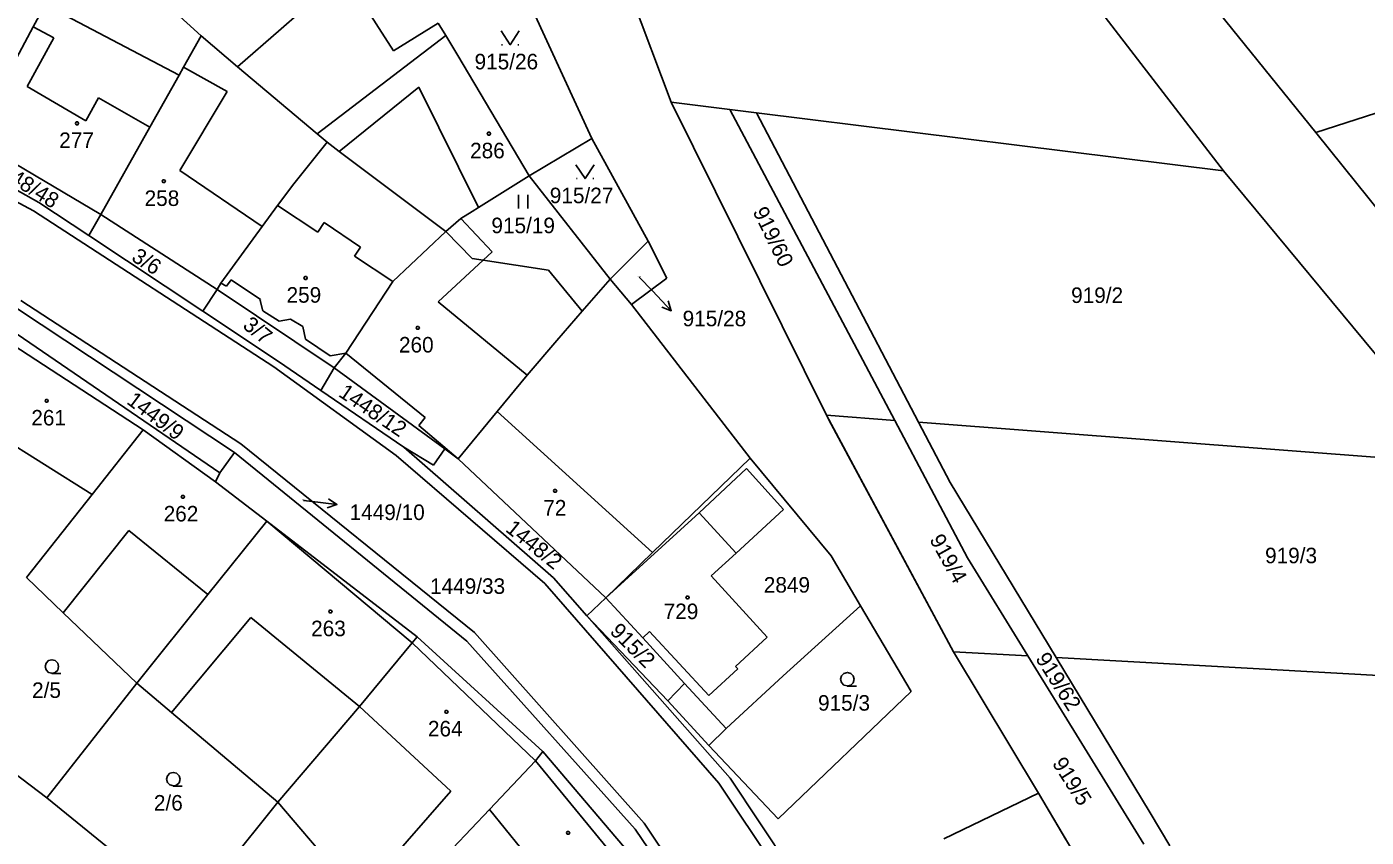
# Model space of a CAD drawing. Extents: x -580630 to -576196, y -1189024 to -1183567.
# Drawn here: x -578313.1 to -578166.5, y -1186113 to -1186024.3 of the extents above; entities that cross this region are included whole.
import ezdxf

# ---------------------------------------------------------------- set-up
doc = ezdxf.new("R2010")
doc.units = 0
for name, color, linetype in [('Vrstva 1', 7, 'Continuous'), ('Vrstva 16', 7, 'Continuous'), ('Vrstva 18', 7, 'Continuous'), ('Vrstva 19', 7, 'Continuous'), ('Vrstva 25', 7, 'Continuous'), ('Vrstva 4', 7, 'Continuous'), ('Vrstva 6', 7, 'Continuous'), ('Vrstva 63', 7, 'Continuous')]:
    doc.layers.add(name, color=color, linetype=linetype)

msp = doc.modelspace()

# ---------------------------------------------------------------- linework, layer by layer
at = {"layer": 'Vrstva 1'}
for p, q in [((-578182.12, -1186040.09), (-578231.52, -1185976)), ((-578263.76, -1185976.32), (-578242.55, -1186032.59)), ((-578195.83, -1186006.37), (-578172.04, -1186035.92)), ((-578293.98, -1186025.34), (-578299.93, -1186019.93)), ((-578279.15, -1186019.24), (-578285.22, -1186024.55)), ((-578312.35, -1186024.36), (-578311.05, -1186021.93)), ((-578311.05, -1186021.93), (-578296.39, -1186029.64)), ((-578257.66, -1186022.64), (-578251.25, -1186036.57)), ((-578318.91, -1186036.6), (-578312.35, -1186024.36)), ((-578267.22, -1186025.28), (-578268.04, -1186023.95)), ((-578295.9, -1186028.77), (-578293.98, -1186025.34)), ((-578293.98, -1186025.34), (-578289.99, -1186028.71)), ((-578285.22, -1186024.55), (-578289.99, -1186028.71)), ((-578267.22, -1186025.28), (-578281.3, -1186036.05)), ((-578265.91, -1186027.48), (-578267.22, -1186025.28)), ((-578296.39, -1186029.64), (-578295.9, -1186028.77)), ((-578289.99, -1186028.71), (-578281.3, -1186036.05)), ((-578258.1, -1186040.64), (-578265.91, -1186027.48)), ((-578299.58, -1186035.32), (-578296.39, -1186029.64)), ((-578312.33, -1186044.47), (-578334.47, -1186032.66)), ((-578242.55, -1186032.59), (-578225.56, -1186066.83)), ((-578304.95, -1186044.88), (-578299.58, -1186035.32)), ((-578281.3, -1186036.05), (-578280.2, -1186036.98)), ((-578172.04, -1186035.92), (-578159.66, -1186051.3)), ((-578304.95, -1186044.88), (-578318.91, -1186036.6)), ((-578280.2, -1186036.98), (-578283.84, -1186041.51)), ((-578280.2, -1186036.98), (-578278.87, -1186037.98)), ((-578251.25, -1186036.57), (-578258.1, -1186040.64)), ((-578245.08, -1186047.78), (-578251.25, -1186036.57)), ((-578320.12, -1186038.87), (-578311.75, -1186043.55)), ((-578278.87, -1186037.98), (-578267.21, -1186046.74)), ((-578182.12, -1186040.09), (-578155.52, -1186072.2)), ((-578285.63, -1186043.88), (-578283.84, -1186041.51)), ((-578263.64, -1186044.1), (-578258.1, -1186040.64)), ((-578258.1, -1186040.64), (-578249.23, -1186051.95)), ((-578286.01, -1186061.53), (-578312.33, -1186044.47)), ((-578311.75, -1186043.55), (-578306.27, -1186047.18)), ((-578304.95, -1186044.88), (-578306.27, -1186047.18)), ((-578292.24, -1186053.07), (-578304.95, -1186044.88)), ((-578285.63, -1186043.88), (-578287.31, -1186046.19)), ((-578265.55, -1186045.3), (-578264.34, -1186044.54)), ((-578264.34, -1186044.54), (-578263.64, -1186044.1)), ((-578287.31, -1186046.19), (-578291.82, -1186052.38)), ((-578267.21, -1186046.74), (-578265.55, -1186045.3)), ((-578306.27, -1186047.18), (-578293.78, -1186055.46)), ((-578273.01, -1186052.22), (-578267.21, -1186046.74)), ((-578264.32, -1186049.69), (-578267.21, -1186046.74)), ((-578245.08, -1186047.78), (-578249.23, -1186051.95)), ((-578243.03, -1186051.85), (-578245.08, -1186047.78)), ((-578263.14, -1186049.87), (-578264.32, -1186049.69)), ((-578255.98, -1186050.98), (-578263.14, -1186049.87)), ((-578273.01, -1186052.22), (-578278.14, -1186060.03)), ((-578252.28, -1186055.46), (-578255.98, -1186050.98)), ((-578252.28, -1186055.46), (-578249.23, -1186051.95)), ((-578249.23, -1186051.95), (-578246.89, -1186054.71)), ((-578246.89, -1186054.71), (-578243.03, -1186051.85)), ((-578292.24, -1186053.07), (-578293.78, -1186055.46)), ((-578291.82, -1186052.38), (-578292.24, -1186053.07)), ((-578292.24, -1186053.07), (-578279.41, -1186061.64)), ((-578290.34, -1186070.9), (-578314.17, -1186055.11)), ((-578313.69, -1186054.29), (-578289.65, -1186069.95)), ((-578233.92, -1186071.52), (-578246.89, -1186054.71)), ((-578293.78, -1186055.46), (-578285.52, -1186060.94)), ((-578255.06, -1186058.66), (-578252.28, -1186055.46)), ((-578316.29, -1186058.02), (-578300.34, -1186068.43)), ((-578291.94, -1186073.14), (-578315.5, -1186057.03)), ((-578258.32, -1186062.43), (-578255.06, -1186058.66)), ((-578285.52, -1186060.94), (-578280.88, -1186064.11)), ((-578278.14, -1186060.03), (-578279.41, -1186061.64)), ((-578272.63, -1186071.22), (-578286.01, -1186061.53)), ((-578279.41, -1186061.64), (-578280.88, -1186064.11)), ((-578279.41, -1186061.64), (-578267.32, -1186070.52)), ((-578261.59, -1186066.42), (-578258.32, -1186062.43)), ((-578280.88, -1186064.11), (-578271.81, -1186070.31)), ((-578265.85, -1186071.6), (-578261.59, -1186066.42)), ((-578225.56, -1186066.83), (-578225.31, -1186067.33)), ((-578225.31, -1186067.33), (-578211.68, -1186092.7)), ((-578305.9, -1186075.51), (-578300.34, -1186068.43)), ((-578300.34, -1186068.43), (-578292.41, -1186074.11)), ((-578291.94, -1186073.14), (-578290.34, -1186070.9)), ((-578264.9, -1186091.53), (-578290.34, -1186070.9)), ((-578289.65, -1186069.95), (-578264.09, -1186090.6)), ((-578256.37, -1186085.25), (-578272.63, -1186071.22)), ((-578268.56, -1186072.3), (-578271.81, -1186070.31)), ((-578271.81, -1186070.31), (-578255.44, -1186084.62)), ((-578267.32, -1186070.52), (-578268.56, -1186072.3)), ((-578267.32, -1186070.52), (-578265.85, -1186071.6)), ((-578265.85, -1186071.6), (-578249.7, -1186086.79)), ((-578233.92, -1186071.52), (-578244.61, -1186081.86)), ((-578234.31, -1186072.64), (-578239.51, -1186077.51)), ((-578230.27, -1186077.15), (-578234.31, -1186072.64)), ((-578225.06, -1186082.2), (-578233.92, -1186071.52)), ((-578292.41, -1186074.11), (-578291.94, -1186073.14)), ((-578292.41, -1186074.11), (-578286.79, -1186078.4)), ((-578305.9, -1186075.51), (-578313.09, -1186084.59)), ((-578235.45, -1186081.9), (-578230.27, -1186077.15)), ((-578286.79, -1186078.4), (-578293.23, -1186086.43)), ((-578286.79, -1186078.4), (-578270.36, -1186091.07)), ((-578239.51, -1186077.51), (-578249.7, -1186086.79)), ((-578244.61, -1186081.86), (-578249.7, -1186086.79)), ((-578238.19, -1186084.39), (-578235.45, -1186081.9)), ((-578221.85, -1186087.67), (-578225.06, -1186082.2)), ((-578232.05, -1186091.09), (-578238.19, -1186084.39)), ((-578313.09, -1186084.59), (-578309.07, -1186088.43)), ((-578237.33, -1186107.08), (-578256.37, -1186085.25)), ((-578255.44, -1186084.62), (-578251.78, -1186088.76)), ((-578293.23, -1186086.43), (-578301.01, -1186096.14)), ((-578251.78, -1186088.76), (-578249.7, -1186086.79)), ((-578249.7, -1186086.79), (-578245.66, -1186091.18)), ((-578309.07, -1186088.43), (-578301.01, -1186096.14)), ((-578242.92, -1186098.08), (-578251.78, -1186088.76)), ((-578251.78, -1186088.76), (-578236.1, -1186106.53)), ((-578230.31, -1186095.34), (-578221.85, -1186087.67)), ((-578221.85, -1186087.67), (-578216.29, -1186097.06)), ((-578276.65, -1186098.67), (-578270.91, -1186091.74)), ((-578270.91, -1186091.74), (-578270.36, -1186091.07)), ((-578270.36, -1186091.07), (-578256.59, -1186103.62)), ((-578246.49, -1186112.12), (-578264.9, -1186091.53)), ((-578264.09, -1186090.6), (-578245.51, -1186111.45)), ((-578245.66, -1186091.18), (-578244.93, -1186090.49)), ((-578245.66, -1186091.18), (-578241.09, -1186096.16)), ((-578244.93, -1186090.49), (-578238.44, -1186097.5)), ((-578235.51, -1186094.31), (-578232.05, -1186091.09)), ((-578211.68, -1186092.7), (-578202.36, -1186108.17)), ((-578238.44, -1186097.5), (-578235.27, -1186094.58)), ((-578235.27, -1186094.58), (-578235.51, -1186094.31)), ((-578301.01, -1186096.14), (-578310.87, -1186108.67)), ((-578301.01, -1186096.14), (-578297.22, -1186099.34)), ((-578241.09, -1186096.16), (-578242.92, -1186098.08)), ((-578236.55, -1186101.1), (-578230.31, -1186095.34)), ((-578216.29, -1186097.06), (-578230.84, -1186110.98)), ((-578310.87, -1186108.67), (-578324.1, -1186098.67)), ((-578285.58, -1186109.16), (-578276.65, -1186098.67)), ((-578238.44, -1186102.95), (-578242.92, -1186098.08)), ((-578297.22, -1186099.34), (-578285.58, -1186109.16)), ((-578238.44, -1186102.95), (-578236.55, -1186101.1)), ((-578230.84, -1186110.98), (-578238.44, -1186102.95)), ((-578257.41, -1186104.64), (-578262.43, -1186109.94)), ((-578257.41, -1186104.64), (-578256.59, -1186103.62)), ((-578256.59, -1186103.62), (-578245.75, -1186116.35)), ((-578226.51, -1186123.25), (-578237.33, -1186107.08)), ((-578236.1, -1186106.53), (-578227.09, -1186120.09)), ((-578295.34, -1186121.27), (-578310.87, -1186108.67)), ((-578295.34, -1186121.27), (-578285.58, -1186109.16)), ((-578285.58, -1186109.16), (-578274.27, -1186122.38)), ((-578212.73, -1186113.17), (-578202.36, -1186108.17)), ((-578202.36, -1186108.17), (-578199.36, -1186113.23)), ((-578262.43, -1186109.94), (-578271.35, -1186119.35)), ((-578234.69, -1186129.41), (-578246.49, -1186112.12)), ((-578245.51, -1186111.45), (-578233.74, -1186129.02))]:
    msp.add_line(p, q, dxfattribs=at)
at = {"layer": 'Vrstva 16'}
for p, q in [((-578246.05, -1186051.72), (-578244.61, -1186053.23)), ((-578242.54, -1186055.402), (-578244.61, -1186053.23)), ((-578282.78, -1186076.14), (-578282.11, -1186076.22)), ((-578279.132, -1186076.586), (-578282.11, -1186076.22))]:
    msp.add_line(p, q, dxfattribs=at)
for points in [[(-578242.868, -1186054.333), (-578242.54, -1186055.402), (-578243.592, -1186055.023)], [(-578280.064, -1186075.968), (-578279.132, -1186076.586), (-578280.186, -1186076.96)]]:
    msp.add_lwpolyline(points, dxfattribs=at)
at = {"layer": 'Vrstva 25'}
for p, q in [((-578261.12, -1186026.3), (-578261.02, -1186026.3)), ((-578259.32, -1186026.3), (-578259.22, -1186026.3)), ((-578252.93, -1186040.94), (-578252.83, -1186040.94)), ((-578251.13, -1186040.94), (-578251.03, -1186040.94)), ((-578259.25, -1186042.72), (-578259.25, -1186044.22)), ((-578258.25, -1186044.22), (-578258.25, -1186042.72))]:
    msp.add_line(p, q, dxfattribs=at)
for points in [[(-578261.17, -1186024.8), (-578260.17, -1186026.3), (-578259.17, -1186024.8)], [(-578252.98, -1186039.44), (-578251.98, -1186040.94), (-578250.98, -1186039.44)], [(-578310.3, -1186095.05), (-578310.68, -1186094.95), (-578310.95, -1186094.68), (-578311.05, -1186094.31), (-578310.95, -1186093.94), (-578310.68, -1186093.67), (-578310.31, -1186093.57), (-578309.94, -1186093.67), (-578309.67, -1186093.94), (-578309.57, -1186094.32), (-578309.67, -1186094.7), (-578309.94, -1186094.97), (-578310.32, -1186095.07), (-578309.32, -1186095.07)], [(-578223.27, -1186096.44), (-578223.65, -1186096.34), (-578223.92, -1186096.07), (-578224.02, -1186095.7), (-578223.92, -1186095.33), (-578223.65, -1186095.06), (-578223.28, -1186094.96), (-578222.91, -1186095.06), (-578222.64, -1186095.33), (-578222.54, -1186095.71), (-578222.64, -1186096.09), (-578222.91, -1186096.36), (-578223.29, -1186096.46), (-578222.29, -1186096.46)], [(-578297.02, -1186107.37), (-578297.4, -1186107.27), (-578297.67, -1186107), (-578297.77, -1186106.63), (-578297.67, -1186106.26), (-578297.4, -1186105.99), (-578297.03, -1186105.89), (-578296.66, -1186105.99), (-578296.39, -1186106.26), (-578296.29, -1186106.64), (-578296.39, -1186107.02), (-578296.66, -1186107.29), (-578297.04, -1186107.39), (-578296.04, -1186107.39)]]:
    msp.add_lwpolyline(points, dxfattribs=at)
for points in [[(-578307.47, -1186034.75), (-578307.38, -1186034.9), (-578307.47, -1186035.05), (-578307.65, -1186035.05), (-578307.74, -1186034.9), (-578307.65, -1186034.75)], [(-578262.41, -1186035.88), (-578262.32, -1186036.03), (-578262.41, -1186036.18), (-578262.59, -1186036.18), (-578262.68, -1186036.03), (-578262.59, -1186035.88)], [(-578297.98, -1186041.09), (-578297.89, -1186041.24), (-578297.98, -1186041.39), (-578298.16, -1186041.39), (-578298.25, -1186041.24), (-578298.16, -1186041.09)], [(-578282.47, -1186051.67), (-578282.38, -1186051.82), (-578282.47, -1186051.97), (-578282.65, -1186051.97), (-578282.74, -1186051.82), (-578282.65, -1186051.67)], [(-578270.19, -1186057.12), (-578270.1, -1186057.27), (-578270.19, -1186057.42), (-578270.37, -1186057.42), (-578270.46, -1186057.27), (-578270.37, -1186057.12)], [(-578310.79, -1186065.1), (-578310.7, -1186065.25), (-578310.79, -1186065.4), (-578310.97, -1186065.4), (-578311.06, -1186065.25), (-578310.97, -1186065.1)], [(-578295.89, -1186075.6), (-578295.8, -1186075.75), (-578295.89, -1186075.9), (-578296.07, -1186075.9), (-578296.16, -1186075.75), (-578296.07, -1186075.6)], [(-578255.16, -1186074.95), (-578255.07, -1186075.1), (-578255.16, -1186075.25), (-578255.34, -1186075.25), (-578255.43, -1186075.1), (-578255.34, -1186074.95)], [(-578240.67, -1186086.61), (-578240.58, -1186086.76), (-578240.67, -1186086.91), (-578240.85, -1186086.91), (-578240.94, -1186086.76), (-578240.85, -1186086.61)], [(-578279.74, -1186088.15), (-578279.65, -1186088.3), (-578279.74, -1186088.45), (-578279.92, -1186088.45), (-578280.01, -1186088.3), (-578279.92, -1186088.15)], [(-578267.05, -1186099.11), (-578266.96, -1186099.26), (-578267.05, -1186099.41), (-578267.23, -1186099.41), (-578267.32, -1186099.26), (-578267.23, -1186099.11)], [(-578253.74, -1186112.35), (-578253.65, -1186112.5), (-578253.74, -1186112.65), (-578253.92, -1186112.65), (-578254.01, -1186112.5), (-578253.92, -1186112.35)]]:
    msp.add_lwpolyline(points, close=True, dxfattribs=at)
at = {"layer": 'Vrstva 4'}
for p, q in [((-578278.26, -1186018.61), (-578272.95, -1186026.98)), ((-578310.1, -1186025.57), (-578312.35, -1186024.36)), ((-578272.95, -1186026.98), (-578268.04, -1186023.95)), ((-578313.02, -1186030.87), (-578310.1, -1186025.57)), ((-578295.9, -1186028.77), (-578291.15, -1186031.42)), ((-578306.61, -1186034.63), (-578313.02, -1186030.87)), ((-578291.15, -1186031.42), (-578296.3, -1186040.07)), ((-578278.87, -1186037.98), (-578270.18, -1186030.94)), ((-578270.18, -1186030.94), (-578263.64, -1186044.1)), ((-578305.22, -1186032.12), (-578306.61, -1186034.63)), ((-578299.58, -1186035.32), (-578305.22, -1186032.12)), ((-578296.3, -1186040.07), (-578287.31, -1186046.19)), ((-578281.21, -1186046.8), (-578285.63, -1186043.88)), ((-578280.52, -1186045.75), (-578281.21, -1186046.8)), ((-578276.55, -1186048.46), (-578280.52, -1186045.75)), ((-578262.14, -1186048.94), (-578265.55, -1186045.3)), ((-578277.21, -1186049.45), (-578276.55, -1186048.46)), ((-578263.14, -1186049.87), (-578262.14, -1186048.94)), ((-578273.01, -1186052.22), (-578277.21, -1186049.45)), ((-578268.04, -1186054.41), (-578263.14, -1186049.87)), ((-578290.71, -1186052.01), (-578291.2, -1186052.73)), ((-578287.48, -1186054.18), (-578290.71, -1186052.01)), ((-578291.2, -1186052.73), (-578291.82, -1186052.38)), ((-578287.53, -1186054.27), (-578287.48, -1186054.18)), ((-578287.23, -1186055.4), (-578287.53, -1186054.27)), ((-578258.32, -1186062.43), (-578268.04, -1186054.41)), ((-578285.44, -1186056.55), (-578287.23, -1186055.4)), ((-578284.2, -1186056.31), (-578285.44, -1186056.55)), ((-578282.84, -1186057.13), (-578284.2, -1186056.31)), ((-578282.58, -1186058.51), (-578282.84, -1186057.13)), ((-578279.86, -1186060.32), (-578282.58, -1186058.51)), ((-578278.14, -1186060.03), (-578279.86, -1186060.32)), ((-578269.47, -1186067.09), (-578278.14, -1186060.03)), ((-578261.59, -1186066.42), (-578244.61, -1186081.86)), ((-578305.9, -1186075.51), (-578317.41, -1186068.27)), ((-578270.16, -1186067.96), (-578269.47, -1186067.09)), ((-578270.16, -1186067.96), (-578265.85, -1186071.6)), ((-578270.91, -1186091.74), (-578286.79, -1186078.4)), ((-578239.51, -1186077.51), (-578235.45, -1186081.9)), ((-578309.07, -1186088.43), (-578301.89, -1186079.43)), ((-578301.89, -1186079.43), (-578293.23, -1186086.43)), ((-578297.22, -1186099.34), (-578288.56, -1186088.96)), ((-578288.56, -1186088.96), (-578276.65, -1186098.67)), ((-578257.41, -1186104.64), (-578270.91, -1186091.74)), ((-578241.09, -1186096.16), (-578236.55, -1186101.1)), ((-578276.65, -1186098.67), (-578266.68, -1186107.93)), ((-578257.41, -1186104.64), (-578246.83, -1186117.47)), ((-578266.68, -1186107.93), (-578274.36, -1186116.73)), ((-578254.64, -1186119.53), (-578262.43, -1186109.94))]:
    msp.add_line(p, q, dxfattribs=at)
at = {"layer": 'Vrstva 6'}
for p, q in [((-578109.49, -1186015.58), (-578172.04, -1186035.92)), ((-578236.12, -1186033.39), (-578242.55, -1186032.59)), ((-578233.21, -1186033.75), (-578236.12, -1186033.39)), ((-578236.12, -1186033.39), (-578218.1, -1186067.4)), ((-578182.12, -1186040.09), (-578233.21, -1186033.75)), ((-578215.48, -1186067.6), (-578233.21, -1186033.75)), ((-578225.56, -1186066.83), (-578218.1, -1186067.4)), ((-578218.1, -1186067.4), (-578210.14, -1186082.42)), ((-578212.04, -1186074.17), (-578215.48, -1186067.6)), ((-578215.48, -1186067.6), (-578155.52, -1186072.2)), ((-578200.45, -1186093.33), (-578212.04, -1186074.17)), ((-578210.14, -1186082.42), (-578203.53, -1186093.16)), ((-578211.68, -1186092.7), (-578203.53, -1186093.16)), ((-578203.53, -1186093.16), (-578190.84, -1186113.76)), ((-578190.16, -1186110.33), (-578200.45, -1186093.33)), ((-578200.45, -1186093.33), (-578134.96, -1186097)), ((-578188, -1186113.94), (-578190.16, -1186110.33))]:
    msp.add_line(p, q, dxfattribs=at)
at = {"layer": 'Vrstva 63'}
for p, q in [((-578263.76, -1185976.32), (-578242.55, -1186032.59)), ((-578242.55, -1186032.59), (-578225.56, -1186066.83)), ((-578225.56, -1186066.83), (-578211.68, -1186092.7)), ((-578211.68, -1186092.7), (-578202.36, -1186108.17)), ((-578202.36, -1186108.17), (-578193.21, -1186123.61))]:
    msp.add_line(p, q, dxfattribs=at)

# ---------------------------------------------------------------- texts
at = {"layer": 'Vrstva 16'}
for s, p in [('915/28', (-578241.303, -1186057.1)), ('1449/10', (-578277.737, -1186078.29))]:
    msp.add_text(s, height=1.7, dxfattribs=at).set_placement(p)
at = {"layer": 'Vrstva 18'}
for s, height, p in [('915/26', 1.7, (-578264.065, -1186029)), ('915/27', 1.7, (-578255.835, -1186043.64)), ('915/19', 1.7, (-578262.223, -1186046.92)), ('915/28', 0.1, (-578246.28, -1186051.72)), ('919/2', 1.7, (-578198.799, -1186054.55)), ('1449/10', 0.1, (-578283.024, -1186076.14)), ('919/3', 1.7, (-578177.582, -1186083.02)), ('1449/33', 1.7, (-578268.938, -1186086.37)), ('2849', 1.7, (-578232.424, -1186086.23)), ('2/5', 1.7, (-578312.475, -1186097.75)), ('915/3', 1.7, (-578226.489, -1186099.14)), ('2/6', 1.7, (-578299.148, -1186110.07))]:
    msp.add_text(s, height=height, dxfattribs=at).set_placement(p)
for s, rotation, p in [('1448/48', 328.07563, (-578317.208, -1186039.945)), ('919/60', 296.04729, (-578233.669, -1186044.545)), ('3/6', 327.04431, (-578301.717, -1186049.845)), ('3/7', 320.97096, (-578289.542, -1186057.197)), ('1448/12', 325.89839, (-578279.061, -1186064.686)), ('1449/9', 322.97631, (-578302.233, -1186065.487)), ('1448/2', 321.20014, (-578260.78, -1186079.452)), ('919/4', 299.08397, (-578214.34, -1186080.424)), ('915/2', 314.72572, (-578249.356, -1186090.572)), ('919/62', 302.17794, (-578202.759, -1186093.443)), ('919/5', 302.40713, (-578200.929, -1186104.906))]:
    msp.add_text(s, height=1.7, rotation=rotation, dxfattribs=at).set_placement(p)
at = {"layer": 'Vrstva 19'}
for s, p in [('277', (-578309.507, -1186037.6)), ('286', (-578264.555, -1186038.73)), ('258', (-578300.165, -1186043.94)), ('259', (-578284.635, -1186054.52)), ('260', (-578272.335, -1186059.97)), ('261', (-578312.56, -1186067.95)), ('262', (-578298.081, -1186078.45)), ('72', (-578256.548, -1186077.8)), ('729', (-578243.378, -1186089.13)), ('263', (-578281.945, -1186091)), ('264', (-578269.168, -1186101.96))]:
    msp.add_text(s, height=1.7, dxfattribs=at).set_placement(p)

doc.saveas('drawing.dxf')
